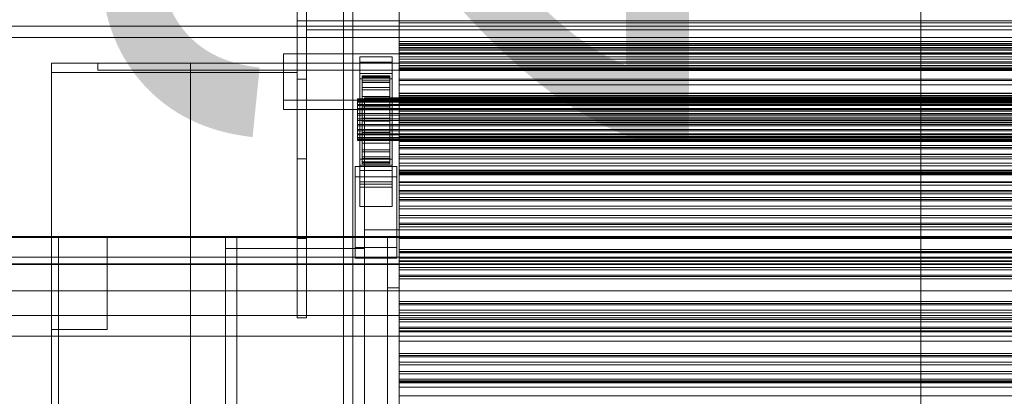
# Model space of a CAD drawing. Header units: millimetres. Extents: x -1970 to 61924, y -58230 to 6847.
# Tile 269 of 656: x -1414 to -989, y -33144 to -32981. Entities that reach past the tile are written whole.
import ezdxf

# ---------------------------------------------------------------- set-up
doc = ezdxf.new("R2010")
doc.units = ezdxf.units.MM
for name, color, linetype, lineweight in [('COTAS_O', 1, 'Continuous', 0), ('frontal_C03', 7, 'Continuous', 0), ('frontal_C03-dry', 7, 'Continuous', 0), ('frontal_secador', 7, 'Continuous', 0)]:
    doc.layers.add(name, color=color, linetype=linetype, lineweight=lineweight)
doc.dimstyles.new('R19_100', dxfattribs={"dimtxt": 250, "dimasz": 150, "dimexe": 150, "dimexo": 80, "dimgap": 100, "dimtad": 1, "dimtih": 1, "dimtoh": 1, "dimdsep": 46, "dimcen": 0.09, "dimadec": 0, "dimazin": 0, "dimtfac": 1, "dimtdec": 4, "dimtofl": 0, "dimtmove": 0, "dimatfit": 3, "dimfxl": 1, "dimtolj": 1, "dimtzin": 0, "dimarcsym": 0})

# ---------------------------------------------------------------- blocks, each defined once
blk = doc.blocks.new('DIM_R26_45')
at = {"layer": 'COTAS_O'}
for p, q in [((-1725, -31700), (-1025, -31700)), ((-1025, -31700), (-1070, -31850)), ((-1025, -34400), (-1025, -31700)), ((-1025, -31700), (-980, -31850)), ((-1025, -34400), (-1070, -34250)), ((-1025, -34400), (-980, -34250)), ((-1725, -34400), (-1025, -34400))]:
    blk.add_line(p, q, dxfattribs=at)
blk.add_text('2700 O', height=250, rotation=90, dxfattribs=at).set_placement((-1125, -33050))
blk = doc.blocks.new('DIM_R26_52')
at = {"layer": 'COTAS_O'}
for p, q in [((-1400, -33000), (-700, -33000)), ((-700, -33000), (-745, -33150)), ((-700, -36000), (-700, -33000)), ((-700, -33000), (-655, -33150)), ((-700, -36000), (-745, -35850)), ((-700, -36000), (-655, -35850)), ((-1400, -36000), (-700, -36000))]:
    blk.add_line(p, q, dxfattribs=at)
blk.add_text('3000 O', height=250, rotation=90, dxfattribs=at).set_placement((-800, -34500))

msp = doc.modelspace()

# ---------------------------------------------------------------- linework, layer by layer
at = {"layer": 'frontal_C03'}
for p, q in [((-1274, -34875.113), (-1274, -32314.944)), ((-1270, -32314.944), (-1270, -34875.113)), ((-1270, -34879.011), (-1270, -32318.841)), ((-1274, -32441.623), (-1274, -35001.792)), ((-1270, -35001.792), (-1270, -32441.623)), ((1530, -32983.942), (-1530, -32983.942)), ((1530, -32988.942), (-1530, -32988.942)), ((-1250, -32992.085), (-1250, -32990.55)), ((-1250, -32990.55), (-1250, -32991.431)), ((1250, -32990.55), (-1250, -32990.55)), ((-1250, -32991.431), (-1250, -32994.392)), ((1250, -32991.431), (-1250, -32991.431)), ((-1250, -32995.45), (-1250, -32992.085)), ((1250, -32992.085), (-1250, -32992.085)), ((-1250, -32993.19), (-1250, -32992.392)), ((-1250, -32992.392), (-1250, -32993.774)), ((-1250, -32992.392), (1250, -32992.392)), ((-1250, -32996.112), (-1250, -32993.19)), ((-1250, -32993.19), (1250, -32993.19)), ((-1267, -32999.49), (-1267, -32997.244)), ((-1267, -32997.244), (-1253, -32997.244)), ((-1267, -33044.018), (-1267, -32997.244)), ((-1253, -32997.244), (-1253, -32999.49)), ((-1253, -32997.244), (-1253, -33044.018)), ((-1250, -32993.774), (-1250, -32997.242)), ((-1250, -32993.774), (1250, -32993.774)), ((-1250, -32994.392), (-1250, -32998.302)), ((1250, -32994.392), (-1250, -32994.392)), ((-1250, -32999.359), (-1250, -32995.45)), ((-1250, -32995.45), (1250, -32995.45)), ((-1250, -33000.961), (-1250, -32996.112)), ((-1250, -32996.112), (1250, -32996.112)), ((-1250, -32997.242), (-1250, -33002.558)), ((-1250, -32997.242), (1250, -32997.242)), ((-1253, -32999.49), (-1267, -32999.49)), ((-1267, -32999.49), (-1267, -33046.264)), ((-1253, -33046.264), (-1253, -32999.49)), ((-1250, -32998.302), (-1250, -33001.667)), ((1250, -32998.302), (-1250, -32998.302)), ((-1250, -33002.32), (-1250, -32999.359)), ((1250, -32999.359), (-1250, -32999.359)), ((-1250, -33007.405), (-1250, -33000.961)), ((-1250, -33000.961), (1250, -33000.961)), ((-1250, -33001.667), (-1250, -33003.201)), ((1250, -33001.667), (-1250, -33001.667)), ((-1267, -33006.676), (-1267, -33004.43)), ((-1267, -33004.43), (-1253, -33004.43)), ((-1267, -33051.204), (-1267, -33004.43)), ((-1266, -33015.378), (-1266, -33005.384)), ((-1266, -33005.384), (-1266, -33006.205)), ((-1266, -33005.384), (-1254, -33005.384)), ((-1266, -33005.858), (-1266, -33005.384)), ((-1266, -33015.602), (-1266, -33005.858)), ((-1266, -33005.858), (-1254, -33005.858)), ((-1266, -33007.593), (-1266, -33005.858)), ((-1254, -33006.205), (-1254, -33005.384)), ((-1254, -33005.384), (-1254, -33015.378)), ((-1254, -33005.384), (-1254, -33005.858)), ((-1254, -33005.858), (-1254, -33015.602)), ((-1254, -33005.858), (-1254, -33007.593)), ((-1253, -33004.43), (-1253, -33006.676)), ((-1253, -33004.43), (-1253, -33051.204)), ((-1250, -33003.201), (-1250, -33002.32)), ((1250, -33002.32), (-1250, -33002.32)), ((-1250, -33002.558), (-1250, -33009.36)), ((-1250, -33002.558), (1250, -33002.558)), ((1250, -33003.201), (-1250, -33003.201)), ((-1253, -33006.676), (-1267, -33006.676)), ((-1267, -33006.676), (-1267, -33053.45)), ((-1266, -33015.767), (-1266, -33006.205)), ((-1266, -33006.205), (-1266, -33008.264)), ((-1266, -33006.205), (-1254, -33006.205)), ((-1266, -33016.424), (-1266, -33007.593)), ((-1266, -33007.593), (-1254, -33007.593)), ((-1266, -33010.472), (-1266, -33007.593)), ((-1266, -33016.742), (-1266, -33008.264)), ((-1266, -33008.264), (-1266, -33011.42)), ((-1266, -33008.264), (-1254, -33008.264)), ((-1254, -33008.264), (-1254, -33006.205)), ((-1254, -33006.205), (-1254, -33015.767)), ((-1254, -33007.593), (-1254, -33016.424)), ((-1254, -33007.593), (-1254, -33010.472)), ((-1254, -33011.42), (-1254, -33008.264)), ((-1254, -33008.264), (-1254, -33016.742)), ((-1253, -33053.45), (-1253, -33006.676)), ((-1250, -33015.005), (-1250, -33007.405)), ((-1250, -33007.405), (1250, -33007.405)), ((-1250, -33009.36), (-1250, -33017.186)), ((-1250, -33009.36), (1250, -33009.36)), ((-1266, -33017.788), (-1266, -33010.472)), ((-1266, -33010.472), (-1254, -33010.472)), ((-1266, -33014.298), (-1266, -33010.472)), ((-1266, -33018.237), (-1266, -33011.42)), ((-1266, -33011.42), (-1266, -33015.459)), ((-1266, -33011.42), (-1254, -33011.42)), ((-1266, -33019.6), (-1266, -33014.298)), ((-1266, -33014.298), (-1254, -33014.298)), ((-1266, -33018.81), (-1266, -33014.298)), ((-1254, -33010.472), (-1254, -33017.788)), ((-1254, -33010.472), (-1254, -33014.298)), ((-1254, -33015.459), (-1254, -33011.42)), ((-1254, -33011.42), (-1254, -33018.237)), ((-1254, -33014.298), (-1254, -33019.6)), ((-1254, -33014.298), (-1254, -33018.81)), ((-1250, -33014.543), (-1250, -33013.008)), ((-1250, -33013.008), (-1250, -33013.889)), ((1250, -33013.008), (-1250, -33013.008)), ((-1250, -33013.889), (-1250, -33016.85)), ((1250, -33013.889), (-1250, -33013.889)), ((-1268, -33015.602), (-1268, -33015.378)), ((-1268, -33015.378), (-1268, -33015.767)), ((-1268, -33015.378), (1268, -33015.378)), ((-1268, -33016.424), (-1268, -33015.602)), ((-1268, -33015.602), (1268, -33015.602)), ((-1268, -33015.767), (-1268, -33016.742)), ((-1268, -33015.767), (1268, -33015.767)), ((-1268, -33017.788), (-1268, -33016.424)), ((-1268, -33016.424), (1268, -33016.424)), ((-1268, -33016.742), (-1268, -33018.237)), ((-1268, -33016.742), (1268, -33016.742)), ((-1268, -33019.6), (-1268, -33017.788)), ((-1268, -33017.788), (1268, -33017.788)), ((-1268, -33018.237), (-1268, -33020.15)), ((-1268, -33018.237), (1268, -33018.237)), ((-1266, -33015.767), (-1266, -33015.378)), ((-1254, -33015.378), (-1266, -33015.378)), ((-1266, -33015.378), (-1266, -33015.602)), ((-1266, -33020.15), (-1266, -33015.459)), ((-1266, -33015.459), (-1266, -33020.106)), ((-1266, -33015.459), (-1254, -33015.459)), ((-1254, -33015.602), (-1266, -33015.602)), ((-1266, -33015.602), (-1266, -33016.424)), ((-1266, -33016.742), (-1266, -33015.767)), ((-1254, -33015.767), (-1266, -33015.767)), ((-1254, -33016.424), (-1266, -33016.424)), ((-1266, -33016.424), (-1266, -33017.788)), ((-1266, -33018.237), (-1266, -33016.742)), ((-1254, -33016.742), (-1266, -33016.742)), ((-1254, -33017.788), (-1266, -33017.788)), ((-1266, -33017.788), (-1266, -33019.6)), ((-1266, -33020.15), (-1266, -33018.237)), ((-1254, -33018.237), (-1266, -33018.237)), ((-1254, -33015.378), (-1254, -33015.767)), ((-1254, -33015.602), (-1254, -33015.378)), ((-1254, -33020.106), (-1254, -33015.459)), ((-1254, -33015.459), (-1254, -33020.15)), ((-1254, -33016.424), (-1254, -33015.602)), ((-1254, -33015.767), (-1254, -33016.742)), ((-1254, -33017.788), (-1254, -33016.424)), ((-1254, -33016.742), (-1254, -33018.237)), ((-1254, -33019.6), (-1254, -33017.788)), ((-1254, -33018.237), (-1254, -33020.15)), ((-1250, -33017.907), (-1250, -33014.543)), ((1250, -33014.543), (-1250, -33014.543)), ((-1250, -33023.243), (-1250, -33015.005)), ((-1250, -33015.005), (1250, -33015.005)), ((-1250, -33016.85), (-1250, -33020.759)), ((1250, -33016.85), (-1250, -33016.85)), ((-1250, -33017.186), (-1250, -33025.502)), ((1250, -33017.186), (-1250, -33017.186)), ((-1250, -33021.817), (-1250, -33017.907)), ((-1250, -33017.907), (1250, -33017.907)), ((-1268, -33021.738), (-1268, -33019.6)), ((-1268, -33019.6), (1268, -33019.6)), ((-1268, -33020.15), (-1268, -33022.351)), ((-1268, -33020.15), (1268, -33020.15)), ((-1268, -33024.055), (-1268, -33021.738)), ((-1268, -33021.738), (1268, -33021.738)), ((-1268, -33022.351), (-1268, -33024.69)), ((1268, -33022.351), (-1268, -33022.351)), ((-1266, -33021.738), (-1266, -33018.81)), ((-1266, -33018.81), (-1254, -33018.81)), ((-1266, -33023.702), (-1266, -33018.81)), ((-1254, -33019.6), (-1266, -33019.6)), ((-1266, -33019.6), (-1266, -33021.738)), ((-1266, -33020.106), (-1266, -33022.351)), ((-1254, -33020.106), (-1266, -33020.106)), ((-1266, -33020.106), (-1266, -33025.043)), ((-1266, -33022.351), (-1266, -33020.15)), ((-1254, -33020.15), (-1266, -33020.15)), ((-1254, -33021.738), (-1266, -33021.738)), ((-1266, -33021.738), (-1266, -33024.055)), ((-1266, -33022.351), (-1254, -33022.351)), ((-1266, -33024.69), (-1266, -33022.351)), ((-1254, -33018.81), (-1254, -33021.738)), ((-1254, -33018.81), (-1254, -33023.702)), ((-1254, -33021.738), (-1254, -33019.6)), ((-1254, -33022.351), (-1254, -33020.106)), ((-1254, -33025.043), (-1254, -33020.106)), ((-1254, -33020.15), (-1254, -33022.351)), ((-1254, -33024.055), (-1254, -33021.738)), ((-1254, -33022.351), (-1254, -33024.69)), ((-1250, -33020.759), (-1250, -33024.124)), ((1250, -33020.759), (-1250, -33020.759)), ((-1250, -33024.778), (-1250, -33021.817)), ((1250, -33021.817), (-1250, -33021.817)), ((-1268, -33026.394), (-1268, -33024.055)), ((-1268, -33024.055), (1268, -33024.055)), ((-1268, -33024.69), (-1268, -33027.007)), ((-1268, -33024.69), (1268, -33024.69)), ((-1268, -33028.595), (-1268, -33026.394)), ((-1268, -33026.394), (1268, -33026.394)), ((-1268, -33027.007), (-1268, -33029.145)), ((-1268, -33027.007), (1268, -33027.007)), ((-1266, -33024.055), (-1266, -33023.702)), ((-1266, -33023.702), (-1254, -33023.702)), ((-1266, -33028.639), (-1266, -33023.702)), ((-1254, -33024.055), (-1266, -33024.055)), ((-1266, -33024.055), (-1266, -33026.394)), ((-1266, -33027.007), (-1266, -33024.69)), ((-1266, -33024.69), (-1266, -33025.043)), ((-1254, -33024.69), (-1266, -33024.69)), ((-1266, -33025.043), (-1266, -33029.935)), ((-1266, -33025.043), (-1254, -33025.043)), ((-1266, -33026.394), (-1266, -33028.639)), ((-1254, -33026.394), (-1266, -33026.394)), ((-1266, -33026.394), (-1266, -33028.595)), ((-1266, -33029.145), (-1266, -33027.007)), ((-1266, -33027.007), (-1266, -33029.935)), ((-1254, -33027.007), (-1266, -33027.007)), ((-1254, -33023.702), (-1254, -33024.055)), ((-1254, -33023.702), (-1254, -33028.639)), ((-1254, -33026.394), (-1254, -33024.055)), ((-1254, -33025.043), (-1254, -33024.69)), ((-1254, -33024.69), (-1254, -33027.007)), ((-1254, -33029.935), (-1254, -33025.043)), ((-1254, -33028.639), (-1254, -33026.394)), ((-1254, -33028.595), (-1254, -33026.394)), ((-1254, -33029.935), (-1254, -33027.007)), ((-1254, -33027.007), (-1254, -33029.145)), ((-1250, -33031.559), (-1250, -33023.243)), ((-1250, -33023.243), (1250, -33023.243)), ((-1250, -33024.124), (-1250, -33025.659)), ((1250, -33024.124), (-1250, -33024.124)), ((-1250, -33025.659), (-1250, -33024.778)), ((1250, -33024.778), (-1250, -33024.778)), ((-1250, -33025.502), (-1250, -33033.74)), ((-1250, -33025.502), (1250, -33025.502)), ((1250, -33025.659), (-1250, -33025.659)), ((-1268, -33030.508), (-1268, -33028.595)), ((-1268, -33028.595), (1268, -33028.595)), ((-1268, -33029.145), (-1268, -33030.957)), ((-1268, -33029.145), (1268, -33029.145)), ((-1268, -33032.003), (-1268, -33030.508)), ((-1268, -33030.508), (1268, -33030.508)), ((-1268, -33030.957), (-1268, -33032.321)), ((-1268, -33030.957), (1268, -33030.957)), ((-1266, -33028.595), (-1266, -33033.286)), ((-1254, -33028.595), (-1266, -33028.595)), ((-1266, -33028.595), (-1266, -33030.508)), ((-1266, -33028.639), (-1254, -33028.639)), ((-1266, -33033.286), (-1266, -33028.639)), ((-1266, -33030.957), (-1266, -33029.145)), ((-1266, -33029.145), (-1266, -33034.447)), ((-1254, -33029.145), (-1266, -33029.145)), ((-1266, -33029.935), (-1266, -33034.447)), ((-1266, -33029.935), (-1254, -33029.935)), ((-1266, -33030.508), (-1266, -33037.325)), ((-1254, -33030.508), (-1266, -33030.508)), ((-1266, -33030.508), (-1266, -33032.003)), ((-1266, -33032.321), (-1266, -33030.957)), ((-1266, -33030.957), (-1266, -33038.273)), ((-1254, -33030.957), (-1266, -33030.957)), ((-1254, -33033.286), (-1254, -33028.595)), ((-1254, -33030.508), (-1254, -33028.595)), ((-1254, -33028.639), (-1254, -33033.286)), ((-1254, -33034.447), (-1254, -33029.145)), ((-1254, -33029.145), (-1254, -33030.957)), ((-1254, -33034.447), (-1254, -33029.935)), ((-1254, -33037.325), (-1254, -33030.508)), ((-1254, -33032.003), (-1254, -33030.508)), ((-1254, -33038.273), (-1254, -33030.957)), ((-1254, -33030.957), (-1254, -33032.321)), ((-1268, -33032.978), (-1268, -33032.003)), ((-1268, -33032.003), (1268, -33032.003)), ((-1268, -33032.321), (-1268, -33033.143)), ((-1268, -33032.321), (1268, -33032.321)), ((-1268, -33033.367), (-1268, -33032.978)), ((-1268, -33032.978), (1268, -33032.978)), ((-1268, -33033.143), (-1268, -33033.367)), ((-1268, -33033.143), (1268, -33033.143)), ((-1268, -33033.367), (1268, -33033.367)), ((-1266, -33032.003), (-1266, -33040.482)), ((-1254, -33032.003), (-1266, -33032.003)), ((-1266, -33032.003), (-1266, -33032.978)), ((-1266, -33033.143), (-1266, -33032.321)), ((-1266, -33032.321), (-1266, -33041.152)), ((-1254, -33032.321), (-1266, -33032.321)), ((-1266, -33032.978), (-1266, -33042.54)), ((-1254, -33032.978), (-1266, -33032.978)), ((-1266, -33032.978), (-1266, -33033.367)), ((-1266, -33033.367), (-1266, -33033.143)), ((-1266, -33033.143), (-1266, -33042.887)), ((-1254, -33033.143), (-1266, -33033.143)), ((-1266, -33033.286), (-1254, -33033.286)), ((-1266, -33037.325), (-1266, -33033.286)), ((-1266, -33033.367), (-1266, -33043.361)), ((-1254, -33033.367), (-1266, -33033.367)), ((-1266, -33034.447), (-1266, -33038.273)), ((-1266, -33034.447), (-1254, -33034.447)), ((-1254, -33040.482), (-1254, -33032.003)), ((-1254, -33032.978), (-1254, -33032.003)), ((-1254, -33041.152), (-1254, -33032.321)), ((-1254, -33032.321), (-1254, -33033.143)), ((-1254, -33042.54), (-1254, -33032.978)), ((-1254, -33033.367), (-1254, -33032.978)), ((-1254, -33042.887), (-1254, -33033.143)), ((-1254, -33033.143), (-1254, -33033.367)), ((-1254, -33033.286), (-1254, -33037.325)), ((-1254, -33043.361), (-1254, -33033.367)), ((-1254, -33038.273), (-1254, -33034.447)), ((-1250, -33039.385), (-1250, -33031.559)), ((-1250, -33031.559), (1250, -33031.559)), ((-1250, -33033.74), (-1250, -33041.34)), ((-1250, -33033.74), (1250, -33033.74)), ((-1250, -33037), (-1250, -33035.465)), ((-1250, -33035.465), (-1250, -33036.347)), ((1250, -33035.465), (-1250, -33035.465)), ((-1266, -33037.325), (-1254, -33037.325)), ((-1266, -33040.482), (-1266, -33037.325)), ((-1266, -33038.273), (-1266, -33041.152)), ((-1266, -33038.273), (-1254, -33038.273)), ((-1254, -33037.325), (-1254, -33040.482)), ((-1254, -33041.152), (-1254, -33038.273)), ((-1250, -33036.347), (-1250, -33039.308)), ((1250, -33036.347), (-1250, -33036.347)), ((-1250, -33040.365), (-1250, -33037)), ((1250, -33037), (-1250, -33037)), ((-1250, -33039.308), (-1250, -33043.217)), ((1250, -33039.308), (-1250, -33039.308)), ((-1250, -33046.187), (-1250, -33039.385)), ((-1250, -33039.385), (1250, -33039.385)), ((-1267, -33052.175), (-1267, -33041.395)), ((-1267, -33041.395), (-1253, -33041.395)), ((-1267, -33051.14), (-1267, -33041.395)), ((-1253, -33044.018), (-1267, -33044.018)), ((-1267, -33044.018), (-1267, -33046.264)), ((-1266, -33040.482), (-1254, -33040.482)), ((-1266, -33042.54), (-1266, -33040.482)), ((-1266, -33041.152), (-1266, -33042.887)), ((-1266, -33041.152), (-1254, -33041.152)), ((-1266, -33042.54), (-1254, -33042.54)), ((-1266, -33043.361), (-1266, -33042.54)), ((-1266, -33042.887), (-1266, -33043.361)), ((-1266, -33042.887), (-1254, -33042.887)), ((-1266, -33043.361), (-1254, -33043.361)), ((-1254, -33040.482), (-1254, -33042.54)), ((-1254, -33042.887), (-1254, -33041.152)), ((-1254, -33042.54), (-1254, -33043.361)), ((-1254, -33043.361), (-1254, -33042.887)), ((-1253, -33041.395), (-1253, -33052.175)), ((-1253, -33041.395), (-1253, -33051.14)), ((-1253, -33046.264), (-1253, -33044.018)), ((-1250, -33044.274), (-1250, -33040.365)), ((-1250, -33040.365), (1250, -33040.365)), ((-1250, -33041.34), (-1250, -33047.784)), ((-1250, -33041.34), (1250, -33041.34)), ((-1250, -33043.217), (-1250, -33046.582)), ((1250, -33043.217), (-1250, -33043.217)), ((-1269, -33049.031), (-1269, -33044.539)), ((-1269, -33044.539), (-1251, -33044.539)), ((-1269, -33079.62), (-1269, -33044.539)), ((-1267, -33046.264), (-1253, -33046.264)), ((-1251, -33044.539), (-1251, -33049.031)), ((-1251, -33044.539), (-1251, -33079.62)), ((-1250, -33047.235), (-1250, -33044.274)), ((1250, -33044.274), (-1250, -33044.274)), ((-1250, -33051.504), (-1250, -33046.187)), ((-1250, -33046.187), (1250, -33046.187)), ((-1250, -33046.582), (-1250, -33048.117)), ((1250, -33046.582), (-1250, -33046.582)), ((-1250, -33048.117), (-1250, -33047.235)), ((1250, -33047.235), (-1250, -33047.235)), ((-1250, -33047.784), (-1250, -33052.633)), ((-1250, -33047.784), (1250, -33047.784)), ((1250, -33048.117), (-1250, -33048.117)), ((-1251, -33049.031), (-1269, -33049.031)), ((-1269, -33084.111), (-1269, -33049.031)), ((-1253, -33051.14), (-1267, -33051.14)), ((-1267, -33051.14), (-1267, -33061.919)), ((-1253, -33051.204), (-1267, -33051.204)), ((-1267, -33051.204), (-1267, -33053.45)), ((-1253, -33052.175), (-1267, -33052.175)), ((-1267, -33052.175), (-1267, -33061.919)), ((-1253, -33061.919), (-1253, -33051.14)), ((-1253, -33053.45), (-1253, -33051.204)), ((-1253, -33061.919), (-1253, -33052.175)), ((-1251, -33084.111), (-1251, -33049.031)), ((-1250, -33054.971), (-1250, -33051.504)), ((-1250, -33051.504), (1250, -33051.504)), ((-1250, -33052.633), (-1250, -33055.555)), ((-1250, -33052.633), (1250, -33052.633)), ((-1267, -33053.45), (-1253, -33053.45)), ((-1250, -33056.353), (-1250, -33054.971)), ((-1250, -33054.971), (1250, -33054.971)), ((-1250, -33055.555), (-1250, -33056.353)), ((-1250, -33055.555), (1250, -33055.555)), ((-1250, -33056.353), (1250, -33056.353)), ((-1250, -33059.458), (-1250, -33057.923)), ((-1250, -33057.923), (-1250, -33058.804)), ((1250, -33057.923), (-1250, -33057.923)), ((-1250, -33058.804), (-1250, -33061.765)), ((1250, -33058.804), (-1250, -33058.804)), ((-1250, -33062.823), (-1250, -33059.458)), ((1250, -33059.458), (-1250, -33059.458)), ((-1267, -33061.919), (-1253, -33061.919)), ((-1250, -33061.765), (-1250, -33065.675)), ((1250, -33061.765), (-1250, -33061.765)), ((-1250, -33066.732), (-1250, -33062.823)), ((-1250, -33062.823), (1250, -33062.823)), ((-1250, -33065.675), (-1250, -33069.039)), ((1250, -33065.675), (-1250, -33065.675)), ((-1250, -33069.693), (-1250, -33066.732)), ((1250, -33066.732), (-1250, -33066.732)), ((-1250, -33069.039), (-1250, -33070.574)), ((1250, -33069.039), (-1250, -33069.039)), ((-1250, -33070.574), (-1250, -33069.693)), ((1250, -33069.693), (-1250, -33069.693)), ((1250, -33070.574), (-1250, -33070.574)), ((-1500, -33074.787), (1500, -33074.787)), ((-1500, -33075.187), (1500, -33075.187)), ((-1251, -33079.62), (-1269, -33079.62)), ((-1269, -33079.62), (-1269, -33084.111)), ((-1251, -33084.111), (-1251, -33079.62)), ((-1250, -33081.915), (-1250, -33080.381)), ((-1250, -33080.381), (-1250, -33081.262)), ((1250, -33080.381), (-1250, -33080.381)), ((-1250, -33081.262), (-1250, -33084.223)), ((1250, -33081.262), (-1250, -33081.262)), ((-1250, -33085.28), (-1250, -33081.915)), ((1250, -33081.915), (-1250, -33081.915)), ((1500, -33083.77), (-1500, -33083.77)), ((1500, -33086.595), (-1500, -33086.595)), ((-1269, -33084.111), (-1251, -33084.111)), ((-1250, -33084.223), (-1250, -33088.132)), ((1250, -33084.223), (-1250, -33084.223)), ((-1250, -33089.19), (-1250, -33085.28)), ((-1250, -33085.28), (1250, -33085.28)), ((1500, -33086.88), (-1500, -33086.88)), ((-1250, -33088.132), (-1250, -33091.497)), ((1250, -33088.132), (-1250, -33088.132)), ((-1250, -33092.151), (-1250, -33089.19)), ((1250, -33089.19), (-1250, -33089.19)), ((-1250, -33091.497), (-1250, -33093.032)), ((1250, -33091.497), (-1250, -33091.497)), ((-1250, -33093.032), (-1250, -33092.151)), ((1250, -33092.151), (-1250, -33092.151)), ((1250, -33093.032), (-1250, -33093.032)), ((-1500, -33098.289), (1500, -33098.289)), ((-1250, -33104.373), (-1250, -33102.838)), ((-1250, -33102.838), (-1250, -33103.72)), ((1250, -33102.838), (-1250, -33102.838)), ((-1250, -33103.72), (-1250, -33106.68)), ((1250, -33103.72), (-1250, -33103.72)), ((-1250, -33107.738), (-1250, -33104.373)), ((1250, -33104.373), (-1250, -33104.373)), ((-1250, -33106.68), (-1250, -33110.59)), ((1250, -33106.68), (-1250, -33106.68)), ((-1250, -33111.647), (-1250, -33107.738)), ((-1250, -33107.738), (1250, -33107.738)), ((1500, -33108.893), (-1500, -33108.893)), ((-1250, -33110.59), (-1250, -33113.955)), ((1250, -33110.59), (-1250, -33110.59)), ((-1250, -33114.608), (-1250, -33111.647)), ((1250, -33111.647), (-1250, -33111.647)), ((-1250, -33113.955), (-1250, -33115.49)), ((1250, -33113.955), (-1250, -33113.955)), ((-1250, -33115.49), (-1250, -33114.608)), ((1250, -33114.608), (-1250, -33114.608)), ((1250, -33115.49), (-1250, -33115.49)), ((-1500, -33117.876), (1500, -33117.876)), ((-1250, -33126.831), (-1250, -33125.296)), ((-1250, -33125.296), (-1250, -33126.177)), ((1250, -33125.296), (-1250, -33125.296)), ((-1250, -33126.177), (-1250, -33129.138)), ((1250, -33126.177), (-1250, -33126.177)), ((-1250, -33130.195), (-1250, -33126.831)), ((1250, -33126.831), (-1250, -33126.831)), ((-1250, -33129.138), (-1250, -33133.048)), ((1250, -33129.138), (-1250, -33129.138)), ((-1250, -33134.105), (-1250, -33130.195)), ((-1250, -33130.195), (1250, -33130.195)), ((-1250, -33133.048), (-1250, -33136.412)), ((1250, -33133.048), (-1250, -33133.048)), ((-1250, -33137.066), (-1250, -33134.105)), ((1250, -33134.105), (-1250, -33134.105)), ((-1250, -33136.412), (-1250, -33137.947)), ((1250, -33136.412), (-1250, -33136.412)), ((-1250, -33137.947), (-1250, -33137.066)), ((1250, -33137.066), (-1250, -33137.066)), ((1250, -33137.947), (-1250, -33137.947))]:
    msp.add_line(p, q, dxfattribs=at)
at = {"layer": 'frontal_C03-dry'}
for p, q in [((-1294, -32912.875), (-1294, -33006.875)), ((-1290, -33006.875), (-1290, -32912.875)), ((-1294, -32947.25), (-1294, -33041.25)), ((-1294, -32947.25), (-1294, -32981.625)), ((-1290, -33041.25), (-1290, -32947.25)), ((-1290, -32981.625), (-1290, -32947.25)), ((-1250, -32982.5), (-1250, -32948.125)), ((-1290, -32951.25), (-1290, -32985.625)), ((-1294, -33006.875), (-1294, -32972.5)), ((-1290, -32972.5), (-1290, -33006.875)), ((-1250, -32972.5), (-1250, -33006.875)), ((-1250, -32982.5), (-1250, -32978.5)), ((-1250, -33012.875), (-1250, -32978.5)), ((-1294, -32981.625), (-1294, -33075.625)), ((-1294, -32981.625), (-1290, -32981.625)), ((-1294, -32981.625), (-1294, -33016)), ((1290, -32981.625), (-1290, -32981.625)), ((-1290, -32981.625), (-1290, -32985.625)), ((-1290, -33075.625), (-1290, -32981.625)), ((-1290, -33016), (-1290, -32981.625)), ((1250, -32982.5), (-1250, -32982.5)), ((-1250, -33016.875), (-1250, -32982.5)), ((-1290, -32985.625), (1290, -32985.625)), ((-1290, -32985.625), (-1290, -33020)), ((-1294, -33006.875), (-1290, -33006.875)), ((-1294, -33041.25), (-1294, -33006.875)), ((-1290, -33006.875), (-1290, -33041.25)), ((-1250, -33006.875), (1250, -33006.875)), ((-1250, -33012.875), (-1250, -33006.875)), ((-1250, -33006.875), (-1250, -33041.25)), ((1250, -33012.875), (-1250, -33012.875)), ((-1250, -33016.875), (-1250, -33012.875)), ((-1250, -33047.25), (-1250, -33012.875)), ((-1294, -33016), (-1294, -33110)), ((-1294, -33016), (-1290, -33016)), ((1290, -33016), (-1290, -33016)), ((-1290, -33016), (-1290, -33020)), ((-1290, -33110), (-1290, -33016)), ((1250, -33016.875), (-1250, -33016.875)), ((-1250, -33051.25), (-1250, -33016.875)), ((-1290, -33020), (1290, -33020)), ((-1294, -33041.25), (-1290, -33041.25)), ((-1294, -33075.625), (-1294, -33041.25)), ((-1290, -33041.25), (-1290, -33075.625)), ((-1250, -33041.25), (1250, -33041.25)), ((-1250, -33047.25), (-1250, -33041.25)), ((-1250, -33041.25), (-1250, -33075.625)), ((1250, -33047.25), (-1250, -33047.25)), ((-1250, -33051.25), (-1250, -33047.25)), ((-1250, -33081.625), (-1250, -33047.25)), ((1250, -33051.25), (-1250, -33051.25)), ((-1250, -33085.625), (-1250, -33051.25)), ((-1294, -33075.625), (-1290, -33075.625)), ((-1294, -33110), (-1294, -33075.625)), ((-1290, -33075.625), (-1290, -33110)), ((-1250, -33075.625), (1250, -33075.625)), ((-1250, -33081.625), (-1250, -33075.625)), ((-1250, -33075.625), (-1250, -33110)), ((1250, -33081.625), (-1250, -33081.625)), ((-1250, -33085.625), (-1250, -33081.625)), ((-1250, -33116), (-1250, -33081.625)), ((1250, -33085.625), (-1250, -33085.625)), ((-1250, -33120), (-1250, -33085.625)), ((-1294, -33110), (-1290, -33110)), ((-1250, -33110), (1250, -33110)), ((-1250, -33116), (-1250, -33110)), ((1250, -33116), (-1250, -33116)), ((-1250, -33120), (-1250, -33116)), ((1250, -33120), (-1250, -33120))]:
    msp.add_line(p, q, dxfattribs=at)
at = {"layer": 'frontal_secador'}
for p, q in [((1300, -32996), (-1300, -32996)), ((-1300, -32996), (-1300, -33016)), ((-1300, -32996), (-1300, -33000)), ((-1400, -33000), (1400, -33000)), ((-1400, -33075), (-1400, -33000)), ((-1400, -33000), (-1250, -33000)), ((-1400, -33250), (-1400, -33000)), ((-1400, -33000), (-1340, -33000)), ((-1400, -36000), (-1400, -33000)), ((-1400, -33000), (-1294, -33000)), ((-1400, -33004), (-1400, -33000)), ((-1380, -33000), (1380, -33000)), ((-1380, -33003), (-1380, -33000)), ((-1340, -36000), (-1340, -33000)), ((-1300, -33020), (-1300, -33000)), ((-1300, -33000), (1300, -33000)), ((-1294, -33004), (-1294, -33000)), ((-1250, -33250), (-1250, -33000)), ((-1400, -33004), (-1294, -33004)), ((-1380, -33003), (1380, -33003)), ((-1300, -33016), (1300, -33016)), ((-1300, -33020), (-1300, -33016)), ((-1265, -33015), (1265, -33015)), ((-1265, -33018), (-1265, -33015)), ((-1265, -33018), (1265, -33018)), ((-1265, -33072), (-1265, -33018)), ((1300, -33020), (-1300, -33020)), ((-1265, -33072), (1265, -33072)), ((-1265, -33075), (-1265, -33072)), ((-1400, -33075), (-1325, -33075)), ((-1400, -36000), (-1400, -33075)), ((-1400, -35590), (-1400, -33075)), ((-1400, -33075), (-1397, -33075)), ((-1400, -35940), (-1400, -33075)), ((-1400, -33075), (-1376, -33075)), ((-1400, -33115), (-1400, -33075)), ((-1400, -33075), (1400, -33075)), ((-1400, -34650), (-1400, -33075)), ((-1397, -35940), (-1397, -33075)), ((-1376, -33115), (-1376, -33075)), ((-1325, -36000), (-1325, -33075)), ((-1325, -35590), (-1325, -33075)), ((-1325, -33075), (-1320, -33075)), ((-1325, -35980), (-1325, -33075)), ((-1325, -33075), (-1265, -33075)), ((-1325, -33080), (-1325, -33075)), ((-1325, -33350), (-1325, -33075)), ((-1320, -35980), (-1320, -33075)), ((-1320, -33075), (-1270, -33075)), ((-1320, -33350), (-1320, -33075)), ((-1320, -33075), (-1255, -33075)), ((-1270, -33075), (-1265, -33075)), ((-1270, -35980), (-1270, -33075)), ((-1265, -35980), (-1265, -33075)), ((-1265, -33075), (1265, -33075)), ((-1265, -33080), (-1265, -33075)), ((-1255, -33075), (-1250, -33075)), ((-1255, -33350), (-1255, -33075)), ((-1250, -33350), (-1250, -33075)), ((-1325, -33080), (-1265, -33080)), ((-1325, -33080), (-1320, -33080)), ((-1325, -33170), (-1325, -33080)), ((-1320, -33170), (-1320, -33080)), ((-1270, -33080), (-1265, -33080)), ((-1270, -33170), (-1270, -33080)), ((-1265, -33170), (-1265, -33080)), ((-1255, -33337), (-1255, -33097)), ((-1255, -33097), (-1255, -33166)), ((-1255, -33097), (-1250, -33097)), ((-1250, -33097), (-1250, -33337)), ((-1250, -33166), (-1250, -33097)), ((-1400, -33115), (-1376, -33115)), ((-1250, -33139.918), (-1250, -33137.611)), ((1250, -33137.611), (-1250, -33137.611)), ((-1250, -33143.65), (-1250, -33139.918)), ((1250, -33139.918), (-1250, -33139.918)), ((-1250, -33143.65), (-1250, -33147.382)), ((-1250, -33143.65), (1250, -33143.65))]:
    msp.add_line(p, q, dxfattribs=at)

# ---------------------------------------------------------------- dimensions: what is measured, and where the dimension line sits
at = {"layer": 'COTAS_O'}
for p1, p2, picture, middle in [((-1725, -34400), (-1725, -31700), 'DIM_R26_45', (-1025, -33050)), ((-1400, -36000), (-1400, -33000), 'DIM_R26_52', (-700, -34500))]:
    dim = msp.add_aligned_dim(p1=p1, p2=p2, distance=-700, text='<> O', dimstyle='R19_100', dxfattribs=at)
    dim.commit()
    dim.dimension.update_dxf_attribs({"geometry": picture, "text_midpoint": middle})

doc.saveas('drawing.dxf')
